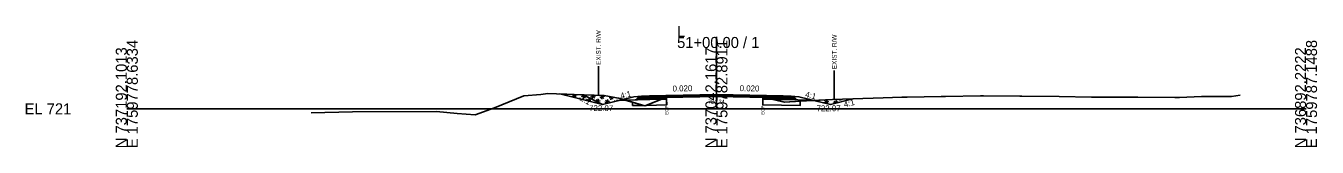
# Model space of a CAD drawing. Extents: x -26 to 4303, y -10 to 9577.
# Drawn here: x 3974.3 to 4302.8, y 990.3 to 1021 of the extents above; entities that cross this region are included whole.
import ezdxf

# ---------------------------------------------------------------- set-up
doc = ezdxf.new("R2010")
doc.units = 0
for name, color, linetype in [('Default', 7, 'Continuous'), ('Exist CMT Pavement', 7, 'Continuous'), ('Old_Level_2', 7, 'Continuous'), ('Pattern 3', 7, 'Continuous'), ('Prop CMT Conc Surface', 7, 'Continuous'), ('Prop CMT Concrete Structures', 7, 'Continuous'), ('Prop CMT Pvmt Course 1', 7, 'Continuous'), ('Prop CMT Pvmt Course 1 CG', 7, 'Continuous'), ('Prop CMT Pvmt Course 2', 7, 'Continuous'), ('Prop CMT Pvmt Course 2 Wedge', 7, 'Continuous'), ('Prop CMT Pvmt Course 3', 7, 'Continuous'), ('Prop CMT Pvmt Surface', 7, 'Continuous'), ('Prop CMT Pvmt Surface Shoulder', 7, 'Continuous'), ('Prop CMT Pvmt Wedge Surface 1', 7, 'Continuous'), ('Prop CMT Pvmt Wedge Surface 2', 7, 'Continuous'), ('Prop CMT Pvmt Wedge Surface 3', 7, 'Continuous'), ('Prop CMT Shld Paved Course 1', 7, 'Continuous'), ('Prop CMT Shld Paved Course 2', 7, 'Continuous'), ('Prop CMT Shld Paved Course 3', 7, 'Continuous'), ('Prop CMT Slope Grass', 7, 'Continuous'), ('Prop CMT Subgrade Earthwork', 7, 'Continuous'), ('Prop Road Sect_ Recs - UC Shallow (Outline)', 7, 'Continuous'), ('Prop Shade Light', 7, 'Continuous'), ('Prop XS DDE Elevations', 7, 'Continuous'), ('Prop XS Ditch Standard Text', 7, 'Continuous'), ('Prop XS Hydro Elevations', 7, 'Continuous'), ('Prop XS SE Text', 7, 'Continuous'), ('Prop XS Side Slope Text', 7, 'Continuous'), ('Prop XS Wedging', 7, 'Continuous'), ('Scratch_Level_2', 7, 'Continuous')]:
    doc.layers.add(name, color=color, linetype=linetype)

msp = doc.modelspace()

# ---------------------------------------------------------------- linework, layer by layer
at = {"layer": 'Exist CMT Pavement'}
for points in [[(4150, 1003.61), (4133, 1003.27)], [(4150, 1003.61), (4167, 1003.27)]]:
    msp.add_lwpolyline(points, dxfattribs=at)
at = {"layer": 'Old_Level_2'}
for p, q in [((4150, 1000), (4150, 1018.22)), ((4150, 1000), (4150, 1018.22)), ((4000, 1000), (4150, 1000)), ((4000, 1000), (4150, 1000)), ((4150, 1000), (4300, 1000)), ((4150, 1000), (4300, 1000))]:
    msp.add_line(p, q, dxfattribs=at)
at = {"layer": 'Pattern 3'}
for p, q in [((4111.3, 1003.73), (4111.6, 1003.42)), ((4111.41, 1003.47), (4112.13, 1003.66)), ((4111.58, 1003.71), (4111.51, 1003.45)), ((4113.28, 1003.22), (4114.49, 1003.54)), ((4113.65, 1003.62), (4114.32, 1002.94)), ((4113.94, 1003.61), (4113.75, 1002.89)), ((4115.28, 1002.75), (4115.22, 1002.52)), ((4115.63, 1003.1), (4116.84, 1003.43)), ((4115.96, 1003.55), (4116.68, 1002.82)), ((4116.31, 1003.54), (4116.08, 1002.66)), ((4117.03, 1002.47), (4117.57, 1001.93)), ((4117.34, 1001.99), (4118.08, 1002.19)), ((4117.64, 1002.63), (4117.46, 1001.96)), ((4117.99, 1002.98), (4119.2, 1003.31)), ((4118.26, 1003.48), (4119.04, 1002.7)), ((4118.68, 1003.46), (4118.43, 1002.54)), ((4119.23, 1001.75), (4120.44, 1002.07)), ((4119.39, 1002.35), (4120.27, 1001.47)), ((4119.99, 1002.51), (4119.7, 1001.4)), ((4120.35, 1002.87), (4121.56, 1003.19)), ((4120.57, 1003.41), (4121.39, 1002.59)), ((4121.05, 1003.39), (4120.79, 1002.42)), ((4121.75, 1002.23), (4122.52, 1001.46)), ((4122.35, 1002.39), (4122.07, 1001.34)), ((4122.7, 1002.75), (4123.58, 1002.98)), ((4123.34, 1003.03), (4123.15, 1002.3)), ((4123.16, 1003.06), (4123.75, 1002.47)), ((4124.1, 1002.11), (4124.31, 1001.9)), ((4124.71, 1002.27), (4124.63, 1001.98)), ((4125.06, 1002.63), (4125.23, 1002.67)), ((4125.61, 1002.59), (4125.51, 1002.2)), ((4125.97, 1002.48), (4126.1, 1002.35)), ((4175.3, 1002.15), (4175.49, 1001.95)), ((4175.72, 1002.17), (4175.66, 1001.91)), ((4177.54, 1002.14), (4178.43, 1001.25)), ((4178.14, 1002.27), (4177.89, 1001.35)), ((4178.97, 1002.3), (4178.94, 1002.21)), ((4180.51, 1002.18), (4180.3, 1001.4)), ((4181.38, 1002.39), (4181.3, 1002.09)), ((4181.76, 1002.4), (4181.9, 1002.25)), ((4182.86, 1002.06), (4182.85, 1002.04)), ((4183.22, 1002.42), (4183.37, 1002.46)), ((4183.79, 1002.47), (4183.73, 1002.26)), ((4183.92, 1002.48), (4184.06, 1002.34)), ((4121.23, 1001.27), (4121.19, 1001.12)), ((4121.59, 1001.63), (4122.79, 1001.95)), ((4175.83, 1001.87), (4176.23, 1001.98)), ((4177.38, 1001.53), (4178.59, 1001.86)), ((4179.74, 1001.42), (4180.95, 1001.74)), ((4179.9, 1002.02), (4180.48, 1001.44)), ((4182.26, 1001.9), (4182.27, 1001.89))]:
    msp.add_line(p, q, dxfattribs=at)
for points in [[(4110.18, 1003.78), (4121, 1001.07), (4126.28, 1002.39), (4125.51, 1002.62), (4121.44, 1003.38), (4113.85, 1003.61)], [(4136.14, 1002.46), (4137.34, 1002.49), (4137.34, 1002.95)], [(4161.8, 1002.98), (4161.8, 1002.5), (4164.14, 1002.46)], [(4184.72, 1002.5), (4179, 1001.07), (4174.79, 1002.13), (4179.55, 1002.33)]]:
    msp.add_lwpolyline(points, close=True, dxfattribs=at)
at = {"layer": 'Prop CMT Conc Surface'}
for points in [[(4137.34, 1003.11), (4133, 1003.02)], [(4133, 1003.02), (4133, 1002.82)], [(4133, 1002.82), (4137.34, 1002.9)], [(4137.34, 1002.9), (4137.34, 1003.11)], [(4161.8, 1002.92), (4161.8, 1003.13)], [(4161.8, 1003.13), (4167, 1003.02)], [(4167, 1002.82), (4161.8, 1002.92)], [(4167, 1003.02), (4167, 1002.82)]]:
    msp.add_lwpolyline(points, dxfattribs=at)
at = {"layer": 'Prop CMT Concrete Structures'}
for points in [[(4133, 1003.02), (4133, 1003.27)], [(4137.34, 1003.11), (4133, 1003.02)], [(4150, 1003.49), (4137.34, 1003.24)], [(4137.34, 1003.24), (4137.34, 1003.11)], [(4150, 1003.49), (4161.8, 1003.25)], [(4161.8, 1003.25), (4161.8, 1003.13)], [(4161.8, 1003.13), (4167, 1003.02)], [(4167, 1003.02), (4167, 1003.27)]]:
    msp.add_lwpolyline(points, dxfattribs=at)
at = {"layer": 'Prop CMT Pvmt Course 1'}
for points in [[(4137.34, 1002.9), (4133, 1002.82)], [(4133, 1002.82), (4133, 1002.48)], [(4133, 1002.48), (4137.34, 1002.57)], [(4137.34, 1002.57), (4137.34, 1002.9)], [(4161.8, 1002.92), (4167, 1002.82)], [(4161.8, 1002.59), (4161.8, 1002.92)], [(4167, 1002.48), (4161.8, 1002.59)], [(4167, 1002.82), (4167, 1002.48)]]:
    msp.add_lwpolyline(points, dxfattribs=at)
at = {"layer": 'Prop CMT Pvmt Course 2'}
for points in [[(4133, 1003.27), (4131, 1003.23), (4130.74, 1002.98)], [(4130.74, 1002.98), (4133, 1003.02)], [(4133, 1003.02), (4133, 1003.27)], [(4167, 1003.27), (4169, 1003.23), (4169.26, 1002.98)], [(4167, 1003.02), (4167, 1003.27)], [(4169.26, 1002.98), (4167, 1003.02)]]:
    msp.add_lwpolyline(points, dxfattribs=at)
at = {"layer": 'Prop CMT Pvmt Course 2 Wedge'}
msp.add_line((4116.06, 1003.54), (4121, 1001.07), dxfattribs=at)
for points in [[(4131, 1003.23), (4129, 1003.07), (4121, 1001.07)], [(4169, 1003.23), (4171, 1003.07), (4179, 1001.07), (4184.72, 1002.5)]]:
    msp.add_lwpolyline(points, dxfattribs=at)
at = {"layer": 'Prop CMT Pvmt Course 3'}
for points in [[(4133, 1003.02), (4130.74, 1002.98), (4130.53, 1002.77)], [(4130.53, 1002.77), (4133, 1002.82)], [(4133, 1002.82), (4133, 1003.02)], [(4167, 1003.02), (4169.26, 1002.98), (4169.47, 1002.77)], [(4167, 1002.82), (4167, 1003.02)], [(4169.47, 1002.77), (4167, 1002.82)]]:
    msp.add_lwpolyline(points, dxfattribs=at)
at = {"layer": 'Prop CMT Pvmt Surface'}
for points in [[(4150, 1003.36), (4133, 1003.02)], [(4133, 1003.02), (4133, 1003.27)], [(4150, 1003.36), (4167, 1003.02)], [(4167, 1003.02), (4167, 1003.27)]]:
    msp.add_lwpolyline(points, dxfattribs=at)
at = {"layer": 'Prop CMT Pvmt Surface Shoulder'}
for points in [[(4137.34, 1002.95), (4137.81, 1003.14), (4138.32, 1003.16), (4138.73, 1003.18), (4140.45, 1003.21), (4140.91, 1003.23), (4141.99, 1003.24), (4143.41, 1003.27), (4144.43, 1003.29), (4145.91, 1003.31), (4146.86, 1003.32), (4148.41, 1003.33), (4148.78, 1003.34), (4149.23, 1003.34), (4149.41, 1003.34), (4149.79, 1003.34), (4150, 1003.34)], [(4150, 1003.34), (4150.18, 1003.34), (4150.32, 1003.34), (4150.66, 1003.33), (4150.91, 1003.33), (4151.72, 1003.31), (4153.41, 1003.28), (4154.15, 1003.27), (4155.91, 1003.23), (4156.59, 1003.2), (4158.42, 1003.14), (4159.18, 1003.12), (4160.92, 1003.07), (4161.11, 1003.06), (4161.48, 1003.05), (4161.8, 1002.98)]]:
    msp.add_lwpolyline(points, dxfattribs=at)
at = {"layer": 'Prop CMT Pvmt Wedge Surface 1'}
for p, q in [((4133.02, 1002.36), (4125.53, 1002.21)), ((4137.34, 1002.44), (4133.02, 1002.36)), ((4161.8, 1002.46), (4166.98, 1002.36)), ((4166.98, 1002.36), (4174.47, 1002.21))]:
    msp.add_line(p, q, dxfattribs=at)
for points in [[(4137.34, 1002.44), (4137.34, 1002.95)], [(4161.8, 1002.46), (4161.8, 1002.98)]]:
    msp.add_lwpolyline(points, dxfattribs=at)
at = {"layer": 'Prop CMT Pvmt Wedge Surface 2'}
for points in [[(4137.34, 1003.24), (4137.81, 1003.25), (4138.32, 1003.26), (4138.73, 1003.26), (4140.45, 1003.3), (4140.91, 1003.31), (4141.99, 1003.33), (4143.41, 1003.36), (4144.43, 1003.38), (4145.91, 1003.41), (4146.86, 1003.43), (4148.41, 1003.46), (4148.78, 1003.46), (4149.23, 1003.47), (4149.41, 1003.48), (4149.79, 1003.49), (4150, 1003.49)], [(4150, 1003.36), (4149.79, 1003.36), (4149.41, 1003.35), (4149.23, 1003.35), (4148.78, 1003.34), (4148.64, 1003.34), (4148.41, 1003.33), (4146.86, 1003.32), (4145.91, 1003.31), (4144.43, 1003.29), (4143.41, 1003.27), (4141.99, 1003.24), (4140.91, 1003.23), (4140.45, 1003.21), (4138.73, 1003.18), (4138.32, 1003.16), (4137.81, 1003.14), (4137.74, 1003.12), (4137.34, 1003.11)], [(4137.34, 1003.11), (4137.34, 1003.24)], [(4150, 1003.49), (4150, 1003.36)], [(4150, 1003.49), (4150.18, 1003.49), (4150.32, 1003.48), (4150.66, 1003.48), (4150.91, 1003.47), (4151.72, 1003.45), (4153.41, 1003.42), (4154.15, 1003.41), (4155.91, 1003.37), (4156.59, 1003.36), (4158.42, 1003.32), (4159.18, 1003.31), (4160.92, 1003.27), (4161.11, 1003.27), (4161.48, 1003.26), (4161.8, 1003.25)], [(4161.8, 1003.13), (4161.48, 1003.13), (4161.11, 1003.14), (4160.92, 1003.15), (4159.18, 1003.18), (4158.42, 1003.2), (4156.59, 1003.23), (4155.91, 1003.25), (4154.15, 1003.28), (4153.41, 1003.3), (4151.72, 1003.33), (4150.91, 1003.35), (4150.66, 1003.35), (4150.32, 1003.36), (4150.18, 1003.36), (4150, 1003.36)], [(4161.8, 1003.25), (4161.8, 1003.13)]]:
    msp.add_lwpolyline(points, dxfattribs=at)
at = {"layer": 'Prop CMT Pvmt Wedge Surface 3'}
for points in [[(4137.34, 1003.11), (4137.74, 1003.12)], [(4137.74, 1003.12), (4137.34, 1002.95)], [(4137.34, 1002.95), (4137.34, 1003.11)], [(4150, 1003.34), (4149.79, 1003.34), (4149.41, 1003.34), (4149.23, 1003.34), (4148.78, 1003.34), (4148.64, 1003.34)], [(4148.64, 1003.34), (4148.78, 1003.34)], [(4148.78, 1003.34), (4149.23, 1003.35), (4149.41, 1003.35), (4149.79, 1003.36), (4150, 1003.36)], [(4150, 1003.36), (4150, 1003.34)], [(4150, 1003.36), (4150.18, 1003.36), (4150.32, 1003.36), (4150.66, 1003.35), (4150.91, 1003.35), (4151.72, 1003.33), (4153.41, 1003.3), (4154.15, 1003.28), (4155.91, 1003.25), (4156.59, 1003.23), (4158.42, 1003.2), (4159.18, 1003.18), (4160.92, 1003.15), (4161.11, 1003.14), (4161.48, 1003.13), (4161.8, 1003.13)], [(4161.8, 1002.98), (4161.48, 1003.05), (4161.11, 1003.06), (4160.92, 1003.07), (4159.18, 1003.12), (4158.42, 1003.14), (4156.59, 1003.2), (4155.91, 1003.23), (4154.15, 1003.27), (4153.41, 1003.28), (4151.72, 1003.31), (4150.91, 1003.33), (4150.66, 1003.33), (4150.32, 1003.34), (4150.18, 1003.34), (4150, 1003.34)], [(4161.8, 1003.13), (4161.8, 1002.98)]]:
    msp.add_lwpolyline(points, dxfattribs=at)
at = {"layer": 'Prop CMT Shld Paved Course 1'}
for points in [[(4133, 1002.82), (4133, 1003.27)], [(4150, 1003.16), (4133, 1002.82)], [(4150, 1003.16), (4167, 1002.82)], [(4167, 1002.82), (4167, 1003.27)]]:
    msp.add_lwpolyline(points, dxfattribs=at)
at = {"layer": 'Prop CMT Shld Paved Course 2'}
for points in [[(4133, 1003.27), (4131, 1003.23)], [(4167, 1003.27), (4169, 1003.23)]]:
    msp.add_lwpolyline(points, dxfattribs=at)
at = {"layer": 'Prop CMT Shld Paved Course 3'}
for points in [[(4150, 1003.61), (4133, 1003.27)], [(4133, 1003.27), (4133, 1003.02)], [(4133, 1003.02), (4137.34, 1003.11)], [(4137.34, 1003.24), (4150, 1003.49)], [(4137.34, 1003.11), (4137.34, 1003.24)], [(4150, 1003.36), (4150, 1003.61)], [(4150, 1003.61), (4167, 1003.27)], [(4150, 1003.49), (4150, 1003.36), (4150, 1003.36)], [(4161.8, 1003.25), (4150, 1003.49)], [(4161.8, 1003.13), (4161.8, 1003.25)], [(4167, 1003.02), (4161.8, 1003.13)], [(4167, 1003.27), (4167, 1003.02)]]:
    msp.add_lwpolyline(points, dxfattribs=at)
at = {"layer": 'Prop CMT Slope Grass'}
msp.add_lwpolyline([(4046.87, 998.97), (4057.45, 999.21), (4078.82, 999.33), (4084.08, 998.83), (4088.65, 998.47), (4093.52, 1000.28), (4101.04, 1003.26), (4105.34, 1003.62), (4107.15, 1003.92), (4113.85, 1003.61), (4121.44, 1003.38), (4125.51, 1002.62), (4131.82, 1000.76), (4133.77, 1001.49), (4137.81, 1003.14), (4138.32, 1003.16), (4138.73, 1003.18), (4140.45, 1003.21), (4140.91, 1003.23), (4141.99, 1003.24), (4143.41, 1003.27), (4144.43, 1003.29), (4145.91, 1003.31), (4146.86, 1003.32), (4148.41, 1003.33), (4148.78, 1003.34), (4149.41, 1003.34), (4149.79, 1003.34), (4150.32, 1003.34), (4150.91, 1003.33), (4151.72, 1003.31), (4153.41, 1003.28), (4154.15, 1003.27), (4155.91, 1003.23), (4156.59, 1003.2), (4158.42, 1003.14), (4159.18, 1003.12), (4160.92, 1003.07), (4161.48, 1003.05), (4165.41, 1002.17), (4167.36, 1001.66), (4174.28, 1002.1), (4179.55, 1002.33), (4192.46, 1002.77), (4197.2, 1002.97), (4198.53, 1003), (4207.2, 1003.11), (4208.26, 1003.1), (4217.21, 1003.26), (4217.99, 1003.26), (4227.21, 1003.21), (4227.72, 1003.21), (4237.22, 1003.14), (4245.39, 1002.99), (4247.22, 1002.96), (4256.9, 1003), (4257.23, 1002.99), (4266.63, 1002.84), (4267.23, 1002.84), (4267.84, 1002.87), (4273.44, 1003.11), (4281.08, 1003.13), (4283.24, 1003.43)], dxfattribs=at)
at = {"layer": 'Prop CMT Subgrade Earthwork'}
for points in [[(4133, 1002.82), (4130.53, 1002.77), (4130.03, 1002.76), (4129.69, 1002.42)], [(4129.69, 1002.42), (4133, 1002.48)], [(4133, 1002.48), (4133, 1002.82)], [(4167, 1002.82), (4169.47, 1002.77), (4169.97, 1002.76), (4170.31, 1002.42)], [(4167, 1002.48), (4167, 1002.82)], [(4170.31, 1002.42), (4167, 1002.48)]]:
    msp.add_lwpolyline(points, dxfattribs=at)
at = {"layer": 'Prop Road Sect_ Recs - UC Shallow (Outline)'}
for points in [[(4137.37, 1000.99), (4137.34, 1002.49), (4136.14, 1002.46), (4134.19, 1001.67), (4133.39, 1001.35), (4132.15, 1000.89)], [(4161.77, 1001), (4171.28, 1000.81), (4171.3, 1001.91), (4168.59, 1001.74), (4167.36, 1001.66), (4165.66, 1002.11), (4164.41, 1002.39), (4164.14, 1002.46), (4161.8, 1002.5)], [(4128.61, 1000.83), (4131.44, 1000.87), (4130.62, 1001.11), (4128.61, 1001.71)]]:
    msp.add_lwpolyline(points, close=True, dxfattribs=at)
at = {"layer": 'Prop Shade Light'}
for p, q in [((4136.14, 1002.46), (4133.77, 1001.49)), ((4137.34, 1002.49), (4136.14, 1002.46)), ((4137.37, 1000.99), (4137.34, 1002.49)), ((4161.8, 1002.5), (4161.77, 1001)), ((4164.14, 1002.46), (4161.8, 1002.5)), ((4165.48, 1002.15), (4164.14, 1002.46)), ((4164.14, 1002.46), (4164.14, 1002.46)), ((4128.61, 1001.71), (4128.61, 1000.83)), ((4131.44, 1000.87), (4128.61, 1001.71)), ((4128.61, 1000.83), (4131.44, 1000.87)), ((4133.77, 1001.49), (4132.15, 1000.89)), ((4132.15, 1000.89), (4137.37, 1000.99)), ((4161.77, 1001), (4171.28, 1000.81))]:
    msp.add_line(p, q, dxfattribs=at)
msp.add_lwpolyline([(4171.28, 1000.81), (4171.3, 1001.91), (4167.36, 1001.66), (4165.48, 1002.15)], dxfattribs=at)
at = {"layer": 'Prop XS DDE Elevations'}
for points in [[(4125.53, 1002.21), (4121, 1001.07), (4116.06, 1003.54), (4121.44, 1003.38), (4125.51, 1002.62), (4126.28, 1002.39)], [(4126.82, 1002.23), (4125.53, 1002.21), (4126.28, 1002.39)], [(4126.82, 1002.23), (4131.82, 1000.76), (4133.77, 1001.49), (4136.03, 1002.42), (4133.02, 1002.36)], [(4137.34, 1002.44), (4137.34, 1002.95), (4136.03, 1002.42)], [(4149.23, 1003.34), (4149.41, 1003.34), (4148.78, 1003.34)], [(4149.79, 1003.34), (4150, 1003.34), (4150.18, 1003.34), (4150.32, 1003.34)], [(4150.66, 1003.33), (4150.91, 1003.33), (4150.32, 1003.34)], [(4161.11, 1003.06), (4161.48, 1003.05), (4160.92, 1003.07)], [(4161.8, 1002.98), (4164.35, 1002.41), (4161.8, 1002.46)], [(4174.47, 1002.21), (4174.79, 1002.13), (4174.28, 1002.1), (4167.36, 1001.66), (4165.41, 1002.17), (4164.35, 1002.41), (4166.98, 1002.36)], [(4179.55, 1002.33), (4184.72, 1002.5), (4179, 1001.07), (4174.79, 1002.13)]]:
    msp.add_lwpolyline(points, close=True, dxfattribs=at)
at = {"layer": 'Prop XS Ditch Standard Text'}
for p, q in [((4120, 1010.83), (4120, 1003.42)), ((4180, 1009.74), (4180, 1002.34)), ((4137.34, 1002.95), (4137.34, 1000.9)), ((4161.8, 1002.98), (4161.8, 1000.93))]:
    msp.add_line(p, q, dxfattribs=at)
at = {"layer": 'Prop XS Wedging'}
for p, q in [((4137.34, 1002.95), (4137.34, 1003.53)), ((4137.34, 1003.24), (4137.34, 1002.95)), ((4150, 1003.49), (4150, 1003.49)), ((4161.8, 1003.25), (4150, 1003.49)), ((4161.8, 1002.98), (4161.8, 1003.56)), ((4161.8, 1002.98), (4161.8, 1003.25))]:
    msp.add_line(p, q, dxfattribs=at)
for points in [[(4150, 1003.49), (4133, 1003.15)], [(4150, 1003.49), (4150, 1003.49), (4137.34, 1003.24)], [(4137.34, 1002.95), (4137.81, 1003.14), (4138.32, 1003.16), (4138.73, 1003.18), (4140.45, 1003.21), (4140.91, 1003.23), (4141.99, 1003.24), (4143.41, 1003.27), (4144.43, 1003.29), (4145.91, 1003.31), (4146.86, 1003.32), (4148.41, 1003.33), (4148.78, 1003.34), (4149.41, 1003.34), (4149.79, 1003.34), (4150.32, 1003.34), (4150.91, 1003.33), (4151.72, 1003.31), (4153.41, 1003.28), (4154.15, 1003.27), (4155.91, 1003.23), (4156.59, 1003.2), (4158.42, 1003.14), (4159.18, 1003.12), (4160.92, 1003.07), (4161.48, 1003.05), (4161.8, 1002.98)], [(4137.34, 1002.95), (4137.34, 1002.95)], [(4150, 1003.49), (4167, 1003.15)]]:
    msp.add_lwpolyline(points, dxfattribs=at)
at = {"layer": 'Scratch_Level_2'}
for p, q in [((4136.96, 1002.8), (4137.19, 1002.57)), ((4161.94, 1002.61), (4161.97, 1002.58)), ((4162.55, 1002.77), (4162.5, 1002.57))]:
    msp.add_line(p, q, dxfattribs=at)

# ---------------------------------------------------------------- texts
at = {"layer": 'Default'}
msp.add_text('-', height=0.0001, dxfattribs=at).set_placement((4000, 1000))
at = {"layer": 'Old_Level_2'}
for s, p in [('L', (4140, 1018.22)), ('L', (4140, 1018.22)), ('51+00.00 / 1', (4140, 1015.42)), ('51+00.00 / 1', (4140, 1015.42)), ('EL 721', (3974, 998.6)), ('EL 721', (3974, 998.6))]:
    msp.add_text(s, height=2.8, dxfattribs=at).set_placement(p)
for s, p in [('N 737192.1013', (4000, 990)), ('N 737192.1013', (4000, 990)), ('E 1759778.6334', (4002.8, 990)), ('E 1759778.6334', (4002.8, 990)), ('N 737042.1617', (4150, 990)), ('N 737042.1617', (4150, 990)), ('E 1759782.8911', (4152.8, 990)), ('E 1759782.8911', (4152.8, 990)), ('N 736892.2222', (4300, 990)), ('N 736892.2222', (4300, 990)), ('E 1759787.1488', (4302.8, 990)), ('E 1759787.1488', (4302.8, 990))]:
    msp.add_text(s, height=2.8, rotation=90, dxfattribs=at).set_placement(p)
at = {"layer": 'Prop CMT Pvmt Course 1 CG'}
msp.add_text('724.34', height=1, dxfattribs=at).set_placement((4147.86, 1001.34))
at = {"layer": 'Prop XS Ditch Standard Text'}
for s, height, p in [('EXIST. R/W', 1.181, (4120.59, 1011.13)), ('EXIST. R/W', 1.181, (4180.59, 1010.05)), ('EOP', 0.787, (4137.73, 998.51)), ('EOP', 0.787, (4162.19, 998.53))]:
    msp.add_text(s, height=height, rotation=90, dxfattribs=at).set_placement(p)
at = {"layer": 'Prop XS Hydro Elevations'}
for p in [(4117.61, 999.43), (4175.47, 999.39)]:
    msp.add_text('722.07', height=1.5, dxfattribs=at).set_placement(p)
at = {"layer": 'Prop XS SE Text'}
for rotation, p in [(1.1458, (4138.86, 1004.39)), (358.8542, (4155.9, 1004.5))]:
    msp.add_text('0.020', height=1.5, rotation=rotation, dxfattribs=at).set_placement(p)
at = {"layer": 'Prop XS Side Slope Text'}
for s, rotation, p in [('2:1', 330.1407, (4115.12, 1002.27)), ('4:1', 14.0362, (4125.74, 1002.49)), ('4:1', 345.9638, (4172.46, 1003.02)), ('4:1', 14.0362, (4182.6, 1000.35))]:
    msp.add_text(s, height=1.5, rotation=rotation, dxfattribs=at).set_placement(p)

doc.saveas('drawing.dxf')
